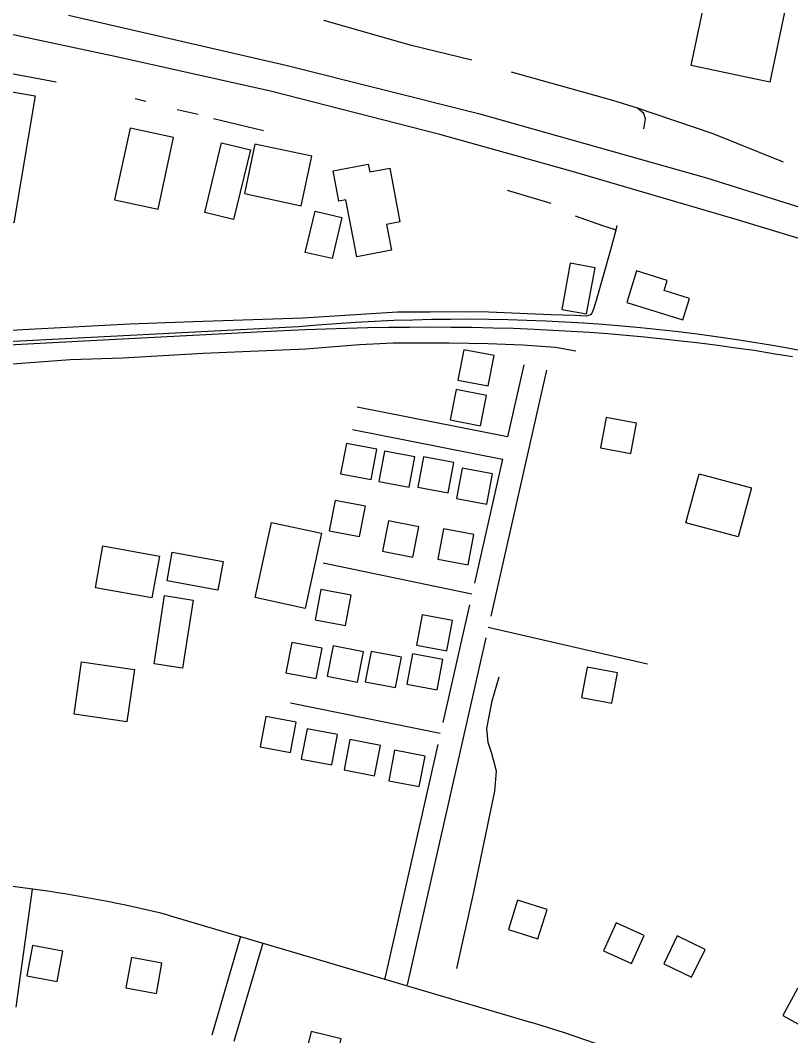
# Model space of a CAD drawing. Extents: x 3540316 to 3578335, y 553172 to 578787.
# Drawn here: x 3546162 to 3547159, y 571445 to 572760 of the extents above; entities that cross this region are included whole.
import ezdxf

# ---------------------------------------------------------------- set-up
doc = ezdxf.new("R2010")
doc.units = 0
for name, color, linetype in [('V-BLDG-OTLN', 7, 'Continuous'), ('V-RAIL-TRAK', 7, 'Continuous'), ('V-ROAD-CNTR', 7, 'Continuous'), ('V-TOPO-SHOR', 7, 'Continuous')]:
    doc.layers.add(name, color=color, linetype=linetype)

msp = doc.modelspace()

# ---------------------------------------------------------------- linework, layer by layer
at = {"layer": 'V-BLDG-OTLN'}
for points in [[(3547029.8, 572702.1), (3547050.3, 572798.5), (3547152.2, 572776.8), (3547131.7, 572680.5)], [(3546180.7, 572662.4), (3546153.1, 572497.9), (3546084, 572509.5), (3546090.3, 572547.3), (3546110.9, 572543.8), (3546132.2, 572670.6)], [(3546303.7, 572620.9), (3546283.7, 572528), (3546339.9, 572515.9), (3546359.9, 572608.8)], [(3546400.5, 572511.4), (3546422.2, 572601.7), (3546459.5, 572592.7), (3546437.8, 572502.5)], [(3546451.7, 572535.9), (3546525.4, 572520.3), (3546538.9, 572584.3), (3546465.3, 572599.8)], [(3546566.6, 572565.4), (3546612, 572574), (3546613.9, 572564), (3546639.9, 572568.9), (3546653.1, 572499.2), (3546635.7, 572495.9), (3546642.1, 572462.5), (3546597.3, 572454), (3546583.2, 572528), (3546574, 572526.3)], [(3546530.5, 572459.8), (3546543.1, 572513.1), (3546577.7, 572505), (3546565.2, 572451.7)], [(3546873.4, 572446), (3546862.4, 572386), (3546894.7, 572380.1), (3546905.8, 572440)], [(3546959.2, 572435.7), (3546946.7, 572394.7), (3547019.4, 572372.5), (3547027.8, 572400.2), (3546994.9, 572410.3), (3546998.9, 572423.6)], [(3546767.4, 572286.9), (3546774.9, 572326.2), (3546735.6, 572333.7), (3546728.1, 572294.4)], [(3546757.4, 572235.2), (3546764.9, 572274.5), (3546725.6, 572282), (3546718.1, 572242.7)], [(3546951.9, 572199.1), (3546959.4, 572238.4), (3546920.1, 572245.9), (3546912.6, 572206.6)], [(3546615.6, 572165.4), (3546623.1, 572204.7), (3546583.8, 572212.2), (3546576.3, 572172.9)], [(3546665.1, 572155.5), (3546672.5, 572194.8), (3546633.2, 572202.3), (3546625.8, 572163)], [(3546715.5, 572148.2), (3546723, 572187.5), (3546683.7, 572194.9), (3546676.2, 572155.6)], [(3546765.6, 572133.5), (3546773, 572172.8), (3546733.7, 572180.3), (3546726.3, 572141)], [(3547023.1, 572109.6), (3547040.2, 572173.1), (3547108.1, 572154.8), (3547091, 572091.3)], [(3546600.8, 572091.8), (3546608.3, 572131.1), (3546569, 572138.6), (3546561.5, 572099.3)], [(3546465.7, 572012.6), (3546486.9, 572110), (3546551.5, 572096), (3546530.2, 571998.5)], [(3546669.9, 572065.2), (3546677.3, 572104.5), (3546638.1, 572112), (3546630.6, 572072.7)], [(3546741.3, 572055.2), (3546748.7, 572094.5), (3546709.4, 572101.9), (3546702, 572062.6)], [(3546332.1, 572012.3), (3546258.8, 572025.5), (3546268.5, 572079.5), (3546341.8, 572066.3)], [(3546417.4, 572022.3), (3546351.6, 572034.3), (3546358.3, 572071.5), (3546424.2, 572059.5)], [(3546334.8, 571927), (3546348.5, 572015.2), (3546385.2, 572009.5), (3546371.5, 571921.3)], [(3546582.6, 571976.3), (3546590.1, 572015.6), (3546550.8, 572023.1), (3546543.3, 571983.8)], [(3546713.7, 571943.7), (3546721.1, 571983), (3546681.8, 571990.5), (3546674.4, 571951.2)], [(3546544.8, 571907.7), (3546552.2, 571947), (3546512.9, 571954.4), (3546505.5, 571915.1)], [(3546598.2, 571903.3), (3546605.7, 571942.6), (3546566.4, 571950.1), (3546558.9, 571910.8)], [(3546647.5, 571896.1), (3546655, 571935.4), (3546615.7, 571942.8), (3546608.2, 571903.5)], [(3546701.2, 571893), (3546708.7, 571932.3), (3546669.4, 571939.7), (3546661.9, 571900.5)], [(3546231.2, 571861.5), (3546241, 571929.4), (3546309.4, 571919.5), (3546299.6, 571851.6)], [(3546927.2, 571875.8), (3546934.7, 571915.1), (3546895.4, 571922.5), (3546887.9, 571883.2)], [(3546511.5, 571812), (3546518.9, 571851.3), (3546479.6, 571858.8), (3546472.2, 571819.5)], [(3546564.7, 571795.8), (3546572.1, 571835.1), (3546532.8, 571842.6), (3546525.4, 571803.3)], [(3546620.2, 571781.9), (3546627.7, 571821.2), (3546588.4, 571828.7), (3546580.9, 571789.4)], [(3546678.1, 571768), (3546685.5, 571807.3), (3546646.2, 571814.8), (3546638.8, 571775.5)], [(3546793.4, 571582.7), (3546831.5, 571570.7), (3546843.6, 571608.8), (3546805.4, 571620.9)], [(3546916.3, 571554.9), (3546952.8, 571538.5), (3546969.2, 571574.9), (3546932.8, 571591.4)], [(3546994.5, 571538.4), (3547030.5, 571520.8), (3547048, 571556.8), (3547012, 571574.3)], [(3546170, 571522.7), (3546209.4, 571515.4), (3546216.7, 571554.7), (3546177.4, 571562)], [(3546344.9, 571539.3), (3546305.5, 571546.4), (3546298.4, 571507), (3546337.8, 571499.9)], [(3547167.8, 571506.4), (3547148.5, 571471.4), (3547183.5, 571452), (3547202.8, 571487)], [(3546528.7, 571411.8), (3546567.6, 571402.3), (3546577, 571441.2), (3546538.2, 571450.6)]]:
    msp.add_lwpolyline(points, close=True, dxfattribs=at)
at = {"layer": 'V-RAIL-TRAK'}
msp.add_lwpolyline([(3547161, 572324.5), (3547136.3, 572328.6), (3547111.6, 572332.5), (3547088, 572335.9), (3547064.4, 572339.1), (3547040.8, 572342.1), (3547017.1, 572344.9), (3546993.4, 572347.5), (3546969.7, 572349.9), (3546946, 572352.1), (3546922.3, 572354.1), (3546898.5, 572355.9), (3546874.7, 572357.5), (3546851, 572358.8), (3546827.2, 572360), (3546800.2, 572361), (3546773.2, 572361.7), (3546746.2, 572362.3), (3546719.2, 572362.6), (3546692.2, 572362.8), (3546665.2, 572362.7), (3546638.2, 572362.5), (3546611.2, 572362), (3546584.2, 572361.4), (3546557.2, 572360.5), (3546530.3, 572359.5), (3546503.3, 572358.2), (3546476.3, 572356.8), (3546269.1, 572346), (3546064.7, 572335.2)], dxfattribs=at)
at = {"layer": 'V-ROAD-CNTR'}
for p, q in [((3546792.4, 572220.9), (3546597.5, 572259.2)), ((3546785.8, 572191.7), (3546591.7, 572229.8)), ((3546553.7, 572057.7), (3546746.3, 572017.3)), ((3546767.4, 571974.5), (3546973.3, 571926.9)), ((3546705.3, 571836.5), (3546511.4, 571875.7))]:
    msp.add_line(p, q, dxfattribs=at)
for points in [[(3549627.5, 571363.1), (3549514.2, 571439.9), (3549312.1, 571559.3), (3549139, 571657.2), (3548994.3, 571735.3), (3548802, 571831.7), (3548555.7, 571948.3), (3548246.9, 572090.1), (3548074, 572164), (3547979.7, 572199.7), (3547859.9, 572243.7), (3547679.6, 572311), (3547482.9, 572378.5), (3547337.4, 572425.4), (3547233.6, 572458.5), (3547088.2, 572502.3), (3546874.8, 572565.2), (3546704.8, 572612.7), (3546485.3, 572668.5), (3546286.1, 572713.1), (3545996.1, 572774.7)], [(3546224.2, 572767), (3546505.2, 572702.3), (3546754.9, 572639.5), (3547049.8, 572556.4), (3547359.7, 572458.9), (3547631.9, 572365.7), (3547979.9, 572239.9), (3548381.5, 572074.4), (3548939.9, 571818.7), (3549319.6, 571607.8), (3549509.4, 571489.7), (3549968.7, 571189.7), (3550323.2, 570939.2), (3550684.8, 570671.1), (3550916.6, 570501.9), (3551237.1, 570262.2), (3551633.1, 569965.2), (3552027.1, 569672.1), (3552513.2, 569330.7), (3552594.9, 569273.2)], [(3546521.8, 572363.5), (3545984.4, 572335.7), (3544417.2, 572250.1)], [(3546813.5, 572314), (3546792.4, 572220.7)], [(3546842.8, 572307.4), (3546770.6, 571988.7)], [(3546785.9, 572191.9), (3546749.5, 572031.5)], [(3546743.1, 572003.1), (3546708.6, 571851)], [(3546764.2, 571960.5), (3546662.3, 571510.9)], [(3546702.1, 571822.3), (3546633.1, 571517.5)], [(3546176.9, 571635), (3546155.7, 571482.3)], [(3546352.9, 571601.4), (3546823.3, 571462.3)], [(3546446.6, 571573.6), (3546409.4, 571446)], [(3546475.4, 571565.2), (3546438.2, 571437.6)]]:
    msp.add_lwpolyline(points, dxfattribs=at)
for centre, radius, start, end in [((3546735.1, 570004.8), 2368.3, 76.0957, 95.1655), ((3545951.4, 569980.3), 1670.1, 76.0884, 86.7821), ((3546341.9, 569864.6), 1668.6, 57.2579, 73.2326)]:
    msp.add_arc(centre, radius, start, end, dxfattribs=at)
at = {"layer": 'V-TOPO-SHOR'}
for p, q in [((3546133.8, 572694.4), (3546208.3, 572680.9)), ((3546310.4, 572659.1), (3546324.2, 572655.6)), ((3546364.9, 572645), (3546391.8, 572638.7)), ((3546411.8, 572633.1), (3546476.6, 572617.6)), ((3546791.8, 572540.2), (3546848.3, 572523.4))]:
    msp.add_line(p, q, dxfattribs=at)
for points in [[(3546746.1, 572708.6), (3546668, 572727.7), (3546554.6, 572760)], [(3546968.7, 572619.7), (3546970.8, 572632.8), (3546968.7, 572639.7), (3546960.5, 572646.7), (3546928.7, 572656.5), (3546797.3, 572693.1)], [(3547149.6, 572576.8), (3547058.3, 572613.2), (3546960.5, 572646.7)], [(3546880, 572507.3), (3546915.2, 572494.8), (3546932.7, 572489.1)], [(3545653.3, 572337), (3545672, 572335.5), (3545694.2, 572334), (3545751.7, 572337.2), (3545841.7, 572341.6), (3545953.9, 572346.7), (3546055, 572353.8), (3546172.7, 572360.2), (3546303.6, 572367.2), (3546385.3, 572370.3), (3546527.2, 572375.2), (3546649.8, 572383), (3546692, 572382.8), (3546757.8, 572383.2), (3546848.5, 572379.3), (3546879.6, 572378.5), (3546894.9, 572377.7), (3546901.1, 572379.7), (3546903.9, 572386.7), (3546907.4, 572397.7), (3546925.7, 572462), (3546932.7, 572489.1), (3546934.2, 572494.5)], [(3545667.6, 572271.8), (3545685.6, 572278.7), (3545709.9, 572286.9), (3545744.5, 572290.2), (3545797.9, 572295.5), (3545873.3, 572300.6), (3545962, 572307.2), (3546002.8, 572307.7), (3546104.6, 572312.1), (3546226.5, 572321.2), (3546294.4, 572323), (3546398.2, 572329.4), (3546531.2, 572335), (3546600.5, 572340.3), (3546644.1, 572342.8), (3546716.8, 572342.5), (3546767.3, 572341.6), (3546812.3, 572340), (3546854.5, 572337), (3546880.8, 572332.1)], [(3546726.6, 571532.3), (3546748.5, 571631), (3546776, 571762.1), (3546778.2, 571787.7), (3546772.1, 571810.5), (3546767.3, 571825), (3546765.3, 571843), (3546772.4, 571878.9), (3546781.5, 571909.9)]]:
    msp.add_lwpolyline(points, dxfattribs=at)

doc.saveas('drawing.dxf')
